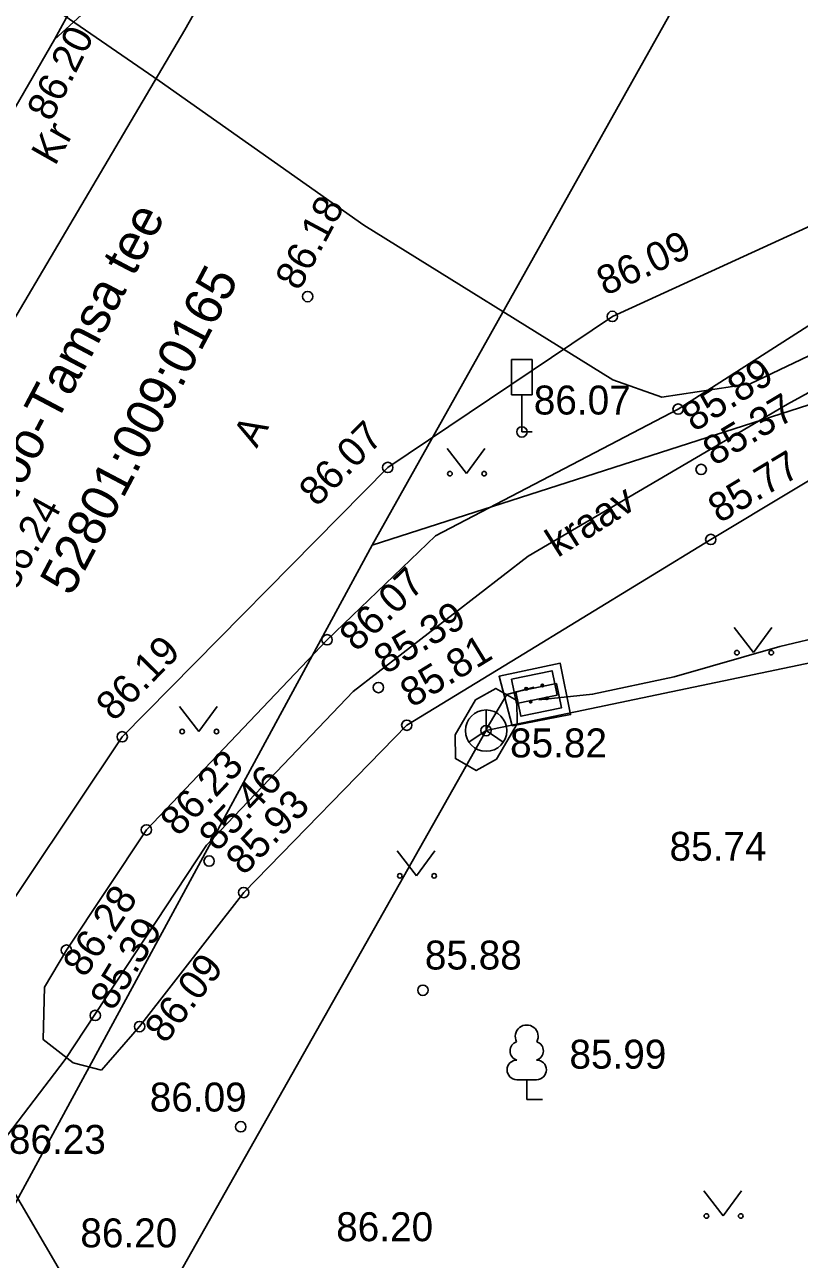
# Model space of a CAD drawing. Extents: x 648748 to 649126, y 6457789 to 6458252.
# Drawn here: x 648865.71 to 648884.43, y 6458089.78 to 6458119.64 of the extents above; entities that cross this region are included whole.
import ezdxf

# ---------------------------------------------------------------- set-up
doc = ezdxf.new("R2010")
doc.units = 0
for name, color, linetype in [('DTRASS', 7, 'Continuous'), ('HALJASTUS', 7, 'Continuous'), ('HOONEDET', 7, 'Continuous'), ('KORGUS-EH2000', 7, 'Continuous'), ('LIIKLUS', 7, 'Continuous'), ('MPKAABEL', 7, 'Continuous'), ('PIIR', 7, 'Continuous'), ('PUU', 7, 'Continuous'), ('SIKAEV', 7, 'Continuous'), ('SIRAJATIS', 7, 'Continuous'), ('SITRASS', 7, 'Continuous'), ('SKTRASS', 7, 'Continuous'), ('TEE', 7, 'Continuous'), ('VEEKOGU', 7, 'Continuous')]:
    doc.layers.add(name, color=color, linetype=linetype)

msp = doc.modelspace()

# ---------------------------------------------------------------- linework, layer by layer
at = {"layer": 'DTRASS'}
msp.add_line((648881.388, 6458064.281), (648864.925, 6458092.31), dxfattribs=at)
at = {"layer": 'HALJASTUS'}
for p, q in [((648875.924, 6458109.387), (648876.388, 6458108.78)), ((648876.388, 6458108.78), (648876.833, 6458109.387)), ((648882.858, 6458105.059), (648883.322, 6458104.452)), ((648883.322, 6458104.452), (648883.767, 6458105.059)), ((648869.456, 6458103.151), (648869.919, 6458102.544)), ((648869.919, 6458102.544), (648870.365, 6458103.151)), ((648874.714, 6458099.661), (648875.178, 6458099.054)), ((648875.178, 6458099.054), (648875.623, 6458099.661)), ((648882.122, 6458091.437), (648882.585, 6458090.831)), ((648882.585, 6458090.831), (648883.031, 6458091.437))]:
    msp.add_line(p, q, dxfattribs=at)
for centre in [(648875.987, 6458108.78), (648876.816, 6458108.78), (648882.921, 6458104.452), (648883.75, 6458104.452), (648869.518, 6458102.544), (648870.347, 6458102.544), (648874.777, 6458099.054), (648875.606, 6458099.054), (648882.184, 6458090.831), (648883.013, 6458090.831)]:
    msp.add_circle(centre, 0.055, dxfattribs=at)
at = {"layer": 'HOONEDET'}
msp.add_lwpolyline([(648877.489, 6458102.679), (648877.175, 6458103.881), (648878.654, 6458104.194), (648878.904, 6458102.954), (648877.489, 6458102.679)], dxfattribs=at)
at = {"layer": 'KORGUS-EH2000'}
for centre in [(648872.55, 6458113.06), (648879.911, 6458112.582), (648881.501, 6458110.34), (648877.728, 6458109.789), (648874.484, 6458108.93), (648882.057, 6458108.881), (648882.29, 6458107.188), (648873.019, 6458104.762), (648874.258, 6458103.609), (648874.945, 6458102.697), (648868.069, 6458102.417), (648876.861, 6458102.566), (648868.654, 6458100.166), (648870.169, 6458099.412), (648871.004, 6458098.651), (648866.721, 6458097.259), (648875.336, 6458096.288), (648867.418, 6458095.679), (648868.49, 6458095.41), (648870.933, 6458092.988)]:
    msp.add_circle(centre, 0.125, dxfattribs=at)
at = {"layer": 'LIIKLUS'}
for points in [[(648877.478, 6458111.539), (648877.478, 6458110.689)], [(648877.978, 6458111.539), (648877.478, 6458111.539)], [(648877.978, 6458111.539), (648877.978, 6458110.689)], [(648877.978, 6458110.689), (648877.478, 6458110.689)], [(648877.728, 6458110.689), (648877.728, 6458109.789)], [(648877.978, 6458109.789), (648877.728, 6458109.789)]]:
    msp.add_lwpolyline(points, dxfattribs=at)
at = {"layer": 'MPKAABEL'}
msp.add_lwpolyline([(648878.132, 6458103.308), (648879.432, 6458103.446), (648881.405, 6458103.864), (648883.958, 6458104.599), (648886.258, 6458105.149), (648889.402, 6458106.07), (648893.112, 6458107.492), (648899.554, 6458109.896), (648901.121, 6458110.372), (648901.414, 6458109.695)], dxfattribs=at)
at = {"layer": 'PIIR'}
for p, q in [((648874.11, 6458107.05), (648886.69, 6458129.53)), ((648874.11, 6458107.05), (648895.06, 6458113.79)), ((648863.67, 6458087.81), (648874.11, 6458107.05))]:
    msp.add_line(p, q, dxfattribs=at)
at = {"layer": 'PUU'}
for p, q in [((648878.082, 6458094.126), (648877.602, 6458094.126)), ((648877.842, 6458093.651), (648877.842, 6458094.126)), ((648878.222, 6458093.651), (648877.842, 6458093.651))]:
    msp.add_line(p, q, dxfattribs=at)
for centre, radius, start, end in [((648877.842, 6458095.171), 0.277, 332.58, 207.42), ((648877.672, 6458094.824), 0.233, 109.022, 253.142), ((648878.012, 6458094.824), 0.233, 286.851, 70.986), ((648877.605, 6458094.364), 0.238, 90.002, 269.395), ((648878.08, 6458094.364), 0.238, 270.605, 89.998)]:
    msp.add_arc(centre, radius, start, end, dxfattribs=at)
at = {"layer": 'SIKAEV'}
for p, q in [((648876.861, 6458103.066), (648876.861, 6458102.566)), ((648876.861, 6458102.566), (648876.446, 6458102.291)), ((648876.861, 6458102.566), (648877.276, 6458102.291))]:
    msp.add_line(p, q, dxfattribs=at)
msp.add_lwpolyline([(648877.116, 6458101.88), (648877.608, 6458102.728), (648877.602, 6458103.298), (648877.1, 6458103.588), (648876.604, 6458103.31), (648876.112, 6458102.462), (648876.118, 6458101.892), (648876.62, 6458101.602), (648877.116, 6458101.88)], dxfattribs=at)
msp.add_circle((648876.861, 6458102.566), 0.5, dxfattribs=at)
at = {"layer": 'SIRAJATIS'}
for points in [[(648877.475, 6458103.811), (648878.454, 6458104.013), (648878.575, 6458103.425), (648877.596, 6458103.223)], [(648877.582, 6458103.501), (648878.561, 6458103.703), (648878.682, 6458103.115), (648877.703, 6458102.913)]]:
    msp.add_lwpolyline(points, close=True, dxfattribs=at)
for centre, radius in [((648877.829, 6458103.578), 0.0304), ((648877.829, 6458103.578), 0.029), ((648877.829, 6458103.578), 0.0277), ((648878.221, 6458103.658), 0.0304), ((648878.221, 6458103.658), 0.029), ((648878.221, 6458103.658), 0.0277), ((648878.221, 6458103.658), 0.0263), ((648878.221, 6458103.658), 0.0249), ((648878.221, 6458103.658), 0.0236), ((648878.221, 6458103.658), 0.0222), ((648878.221, 6458103.658), 0.0209), ((648878.221, 6458103.658), 0.0195), ((648878.221, 6458103.658), 0.0181), ((648878.221, 6458103.658), 0.0168), ((648878.221, 6458103.658), 0.0154), ((648878.221, 6458103.658), 0.014), ((648878.221, 6458103.658), 0.0127), ((648878.221, 6458103.658), 0.0113), ((648878.221, 6458103.658), 0.00996), ((648878.221, 6458103.658), 0.0086), ((648878.221, 6458103.658), 0.00724), ((648878.221, 6458103.658), 0.00587), ((648878.221, 6458103.658), 0.00451), ((648878.221, 6458103.658), 0.00315), ((648878.221, 6458103.658), 0.00179), ((648878.221, 6458103.658), 0.000426), ((648877.829, 6458103.578), 0.0263), ((648877.829, 6458103.578), 0.0249), ((648877.829, 6458103.578), 0.0236), ((648877.829, 6458103.578), 0.0222), ((648877.829, 6458103.578), 0.0209), ((648877.829, 6458103.578), 0.0195), ((648877.829, 6458103.578), 0.0181), ((648877.829, 6458103.578), 0.0168), ((648877.829, 6458103.578), 0.0154), ((648877.829, 6458103.578), 0.014), ((648877.829, 6458103.578), 0.0127), ((648877.829, 6458103.578), 0.0113), ((648877.829, 6458103.578), 0.00996), ((648877.829, 6458103.578), 0.0086), ((648877.829, 6458103.578), 0.00724), ((648877.829, 6458103.578), 0.00587), ((648877.829, 6458103.578), 0.00451), ((648877.829, 6458103.578), 0.00315), ((648877.829, 6458103.578), 0.00179), ((648877.829, 6458103.578), 0.000426), ((648878.328, 6458103.348), 0.0304), ((648878.328, 6458103.348), 0.029), ((648878.328, 6458103.348), 0.0277), ((648878.328, 6458103.348), 0.0263), ((648878.328, 6458103.348), 0.0249), ((648878.328, 6458103.348), 0.0236), ((648878.328, 6458103.348), 0.0222), ((648878.328, 6458103.348), 0.0209), ((648878.328, 6458103.348), 0.0195), ((648878.328, 6458103.348), 0.0181), ((648878.328, 6458103.348), 0.0168), ((648878.328, 6458103.348), 0.0154), ((648878.328, 6458103.348), 0.014), ((648878.328, 6458103.348), 0.0127), ((648878.328, 6458103.348), 0.0113), ((648878.328, 6458103.348), 0.00996), ((648878.328, 6458103.348), 0.0086), ((648878.328, 6458103.348), 0.00724), ((648878.328, 6458103.348), 0.00587), ((648878.328, 6458103.348), 0.00451), ((648878.328, 6458103.348), 0.00315), ((648878.328, 6458103.348), 0.00179), ((648878.328, 6458103.348), 0.000426), ((648877.936, 6458103.268), 0.0304), ((648877.936, 6458103.268), 0.029), ((648877.936, 6458103.268), 0.0277), ((648877.936, 6458103.268), 0.0263), ((648877.936, 6458103.268), 0.0249), ((648877.936, 6458103.268), 0.0236), ((648877.936, 6458103.268), 0.0222), ((648877.936, 6458103.268), 0.0209), ((648877.936, 6458103.268), 0.0195), ((648877.936, 6458103.268), 0.0181), ((648877.936, 6458103.268), 0.0168), ((648877.936, 6458103.268), 0.0154), ((648877.936, 6458103.268), 0.014), ((648877.936, 6458103.268), 0.0127), ((648877.936, 6458103.268), 0.0113), ((648877.936, 6458103.268), 0.00996), ((648877.936, 6458103.268), 0.0086), ((648877.936, 6458103.268), 0.00724), ((648877.936, 6458103.268), 0.00587), ((648877.936, 6458103.268), 0.00451), ((648877.936, 6458103.268), 0.00315), ((648877.936, 6458103.268), 0.00179), ((648877.936, 6458103.268), 0.000426)]:
    msp.add_circle(centre, radius, dxfattribs=at)
at = {"layer": 'SITRASS'}
for p, q in [((648876.861, 6458102.566), (648968.579, 6458121.81)), ((648852.29, 6458059.046), (648876.861, 6458102.566))]:
    msp.add_line(p, q, dxfattribs=at)
for points in [[(648863.975, 6458121.708), (648868.963, 6458118.276), (648873.908, 6458114.787), (648879.921, 6458111.046), (648881.11, 6458110.63), (648883.242, 6458110.955), (648895.055, 6458116.596), (648901.713, 6458119.167), (648915.597, 6458124.69), (648933.55, 6458131.654), (648947.17, 6458136.394), (648958.488, 6458140.137), (648967.592, 6458140.769)], [(648878.025, 6458103.618), (648877.363, 6458103.436), (648876.86, 6458102.595)]]:
    msp.add_lwpolyline(points, dxfattribs=at)
at = {"layer": 'SKTRASS'}
msp.add_lwpolyline([(648864.925, 6458092.31), (648866.693, 6458094.618), (648870.108, 6458099.799), (648873.651, 6458103.509), (648877.881, 6458106.787), (648884.142, 6458110.459), (648889.114, 6458113.182), (648901.758, 6458118.582), (648914.292, 6458123.291), (648928.272, 6458129.024), (648937.137, 6458131.944), (648947.113, 6458135.218)], dxfattribs=at)
at = {"layer": 'TEE'}
for points in [[(648886.897, 6458149.241), (648880.501, 6458138.274), (648877.651, 6458133.428), (648873.007, 6458125.579), (648869.584, 6458119.515), (648862.268, 6458107.116), (648858.84, 6458100.574), (648853.992, 6458092.302), (648848.947, 6458082.671), (648845.759, 6458077.188), (648844.3, 6458074.59)], [(648866.432, 6458119.274), (648868.014, 6458120.727), (648871.621, 6458126.287), (648877.176, 6458133.694), (648880.102, 6458137.595)], [(648860.41, 6458108.819), (648859.531, 6458107.727), (648858.713, 6458108.175), (648859.587, 6458110.038), (648862.771, 6458115.697), (648866.339, 6458121.712), (648867.381, 6458121.025), (648866.432, 6458119.274)], [(648866.432, 6458119.274), (648863.914, 6458114.922), (648860.41, 6458108.819)], [(648888.636, 6458116.575), (648879.911, 6458112.582), (648874.484, 6458108.93), (648868.069, 6458102.417), (648864.608, 6458097.245), (648861.68, 6458091.226), (648860.6, 6458082.925), (648861.525, 6458074.587), (648862.059, 6458072.438), (648862.423, 6458071.452), (648864.312, 6458068.711), (648868.961, 6458065.859), (648869.379, 6458065.309), (648878.772, 6458059.244)]]:
    msp.add_lwpolyline(points, dxfattribs=at)
at = {"layer": 'VEEKOGU'}
for points in [[(648867.573, 6458094.358), (648866.883, 6458094.53), (648866.163, 6458095.094), (648866.192, 6458096.366), (648866.721, 6458097.259), (648868.654, 6458100.166), (648873.019, 6458104.762), (648875.642, 6458107.274), (648881.501, 6458110.34), (648886.47, 6458113.521)], [(648888.243, 6458110.763), (648882.29, 6458107.188), (648877.631, 6458104.338), (648874.945, 6458102.697), (648871.004, 6458098.651), (648868.49, 6458095.41), (648867.573, 6458094.358)]]:
    msp.add_lwpolyline(points, dxfattribs=at)

# ---------------------------------------------------------------- texts
at = {"layer": 'KORGUS-EH2000'}
for s, rotation, p in [('86.20', 63.5177, (648866.359, 6458117.268)), ('86.18', 61.8301, (648872.347, 6458113.177)), ('86.09', 24.5871, (648879.74, 6458113.072)), ('85.89', 32.6215, (648881.89, 6458109.773)), ('85.37', 30.9831, (648882.376, 6458108.953)), ('86.07', 45.4334, (648872.772, 6458107.955)), ('85.77', 30.9831, (648882.5, 6458107.568)), ('86.24', 60.9454, (648865.484, 6458105.915)), ('86.07', 43.7607, (648873.732, 6458104.45)), ('85.39', 31.4227, (648874.43, 6458103.914)), ('86.19', 45.4334, (648867.869, 6458102.766)), ('85.81', 31.4227, (648875.066, 6458103.107)), ('86.23', 46.4735, (648869.428, 6458099.984)), ('85.46', 46.4735, (648870.364, 6458099.615)), ('85.93', 45.7432, (648871.006, 6458099.041)), ('86.28', 56.3764, (648867.168, 6458096.567)), ('85.39', 58.9169, (648867.85, 6458095.764)), ('86.09', 52.206, (648869.11, 6458094.971))]:
    msp.add_text(s, height=0.7, rotation=rotation, dxfattribs=at).set_placement(p)
for s, p in [('86.07', (648878.013, 6458110.21)), ('85.82', (648877.44, 6458101.919)), ('85.74', (648881.293, 6458099.419)), ('85.88', (648875.381, 6458096.79)), ('85.99', (648878.874, 6458094.393)), ('86.09', (648868.735, 6458093.356)), ('86.23', (648865.332, 6458092.333)), ('86.20', (648867.058, 6458090.072)), ('86.20', (648873.239, 6458090.221))]:
    msp.add_text(s, height=0.7, dxfattribs=at).set_placement(p)
at = {"layer": 'PIIR'}
for s, p in [('22155 Nõo-Tamsa tee', (648863.533, 6458104.411)), ('52801:009:0165', (648866.838, 6458105.79))]:
    msp.add_text(s, height=0.9, rotation=62.1698, dxfattribs=at).set_placement(p)
at = {"layer": 'TEE'}
for s, p in [('Kr', (648866.445, 6458116.202)), ('A', (648871.318, 6458109.377))]:
    msp.add_text(s, height=0.7, rotation=60.2687, dxfattribs=at).set_placement(p)
at = {"layer": 'VEEKOGU'}
msp.add_text('kraav', height=0.7, rotation=32.3491, dxfattribs=at).set_placement((648878.591, 6458106.738))

doc.saveas('drawing.dxf')
